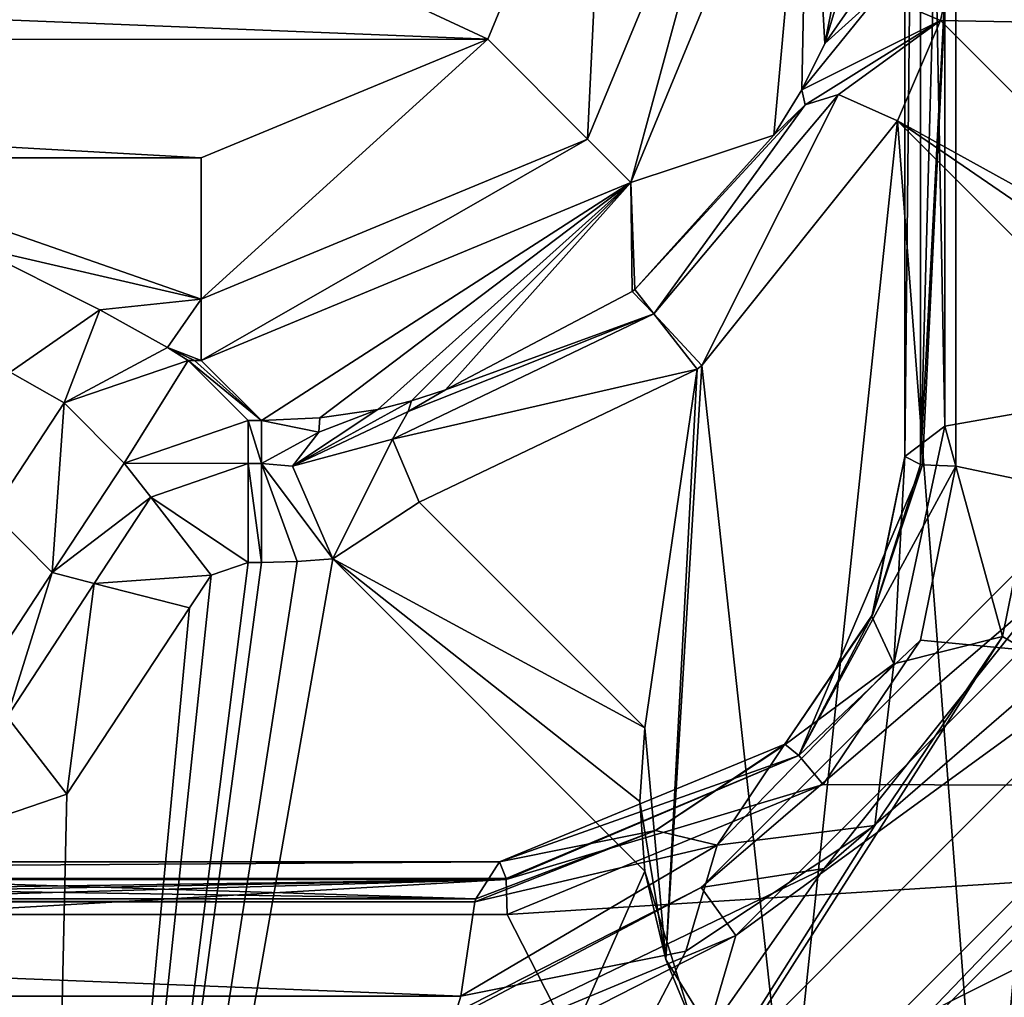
# Model space of a CAD drawing. Header units: millimetres. Extents: x -108 to 108, y -64 to 45.
# Tile 379 of 422: x 63.63 to 68.49, y -10.17 to -5.34. Entities that reach past the tile are written whole.
import ezdxf

# ---------------------------------------------------------------- set-up
doc = ezdxf.new("R2010")
doc.units = ezdxf.units.MM
doc.header["$LTSCALE"] = 65.185185
for name, color, linetype in [('1', 7, 'CONTINUOUS'), ('3241', 7, 'CONTINUOUS'), ('3248', 7, 'CONTINUOUS'), ('3251', 7, 'CONTINUOUS'), ('3258', 7, 'CONTINUOUS'), ('3259', 7, 'CONTINUOUS'), ('3261', 7, 'CONTINUOUS'), ('3264', 7, 'CONTINUOUS'), ('3269', 7, 'CONTINUOUS'), ('3541', 7, 'CONTINUOUS'), ('3548', 7, 'CONTINUOUS'), ('3549', 7, 'CONTINUOUS'), ('3561', 7, 'CONTINUOUS'), ('3562', 7, 'CONTINUOUS'), ('3582', 7, 'CONTINUOUS'), ('3583', 7, 'CONTINUOUS'), ('3584', 7, 'CONTINUOUS'), ('3610', 7, 'CONTINUOUS'), ('3622', 7, 'CONTINUOUS'), ('3623', 7, 'CONTINUOUS'), ('3624', 7, 'CONTINUOUS'), ('3632', 7, 'CONTINUOUS'), ('3644', 7, 'CONTINUOUS'), ('3650', 7, 'CONTINUOUS'), ('3685', 7, 'CONTINUOUS'), ('3693', 7, 'CONTINUOUS'), ('3694', 7, 'CONTINUOUS'), ('3827', 7, 'CONTINUOUS'), ('3834', 7, 'CONTINUOUS'), ('3917', 7, 'CONTINUOUS'), ('3920', 7, 'CONTINUOUS'), ('3921', 7, 'CONTINUOUS'), ('3929', 7, 'CONTINUOUS'), ('3930', 7, 'CONTINUOUS'), ('3937', 7, 'CONTINUOUS'), ('3940', 7, 'CONTINUOUS'), ('3953', 7, 'CONTINUOUS'), ('3954', 7, 'CONTINUOUS'), ('3955', 7, 'CONTINUOUS'), ('3956', 7, 'CONTINUOUS'), ('3964', 7, 'CONTINUOUS'), ('3981', 7, 'CONTINUOUS'), ('3998', 7, 'CONTINUOUS')]:
    doc.layers.add(name, color=color, linetype=linetype)

msp = doc.modelspace()

# ---------------------------------------------------------------- linework, layer by layer
at = {"layer": '1', "linetype": 'CONTINUOUS'}
for points in [[(86, -45, 2), (49.6249, -17.97, 2), (-39.55, 7.5, 2), (86, -45, 2)], [(-39.55, 3.7518, 2), (86, -45, 2), (-39.55, 7.5, 2), (-39.55, 3.7518, 2)], [(86, -45, 2), (-39.55, 3.7518, 2), (-39.5964, 3.3816, 2), (86, -45, 2)], [(-39.733, 3.0338, 2), (86, -45, 2), (-39.5964, 3.3816, 2), (-39.733, 3.0338, 2)], [(-43.3787, -1.9255, 2), (86, -45, 2), (-39.733, 3.0338, 2), (-43.3787, -1.9255, 2)], [(-48.2159, -5.7634, 2), (86, -45, 2), (-43.3787, -1.9255, 2), (-48.2159, -5.7634, 2)], [(-53.9012, -8.1734, 2), (86, -45, 2), (-48.2159, -5.7634, 2), (-53.9012, -8.1734, 2)], [(-86, -45, 2), (86, -45, 2), (-66.0989, -8.1733, 2), (-86, -45, 2)], [(-66.0989, -8.1733, 2), (86, -45, 2), (-60.0001, -9, 2), (-66.0989, -8.1733, 2)], [(-60.0001, -9, 2), (86, -45, 2), (-53.9012, -8.1734, 2), (-60.0001, -9, 2)]]:
    msp.add_3dface(points, dxfattribs=at)
at = {"layer": '3241', "color": 7, "linetype": 'CONTINUOUS', "true_color": 0x141a1c}
for points in [[(71.1733, -6.4473, 34), (75.2599, -8.8034, 34), (66.4515, -11.1708, 34), (71.1733, -6.4473, 34)], [(75.2599, -8.8034, 34), (68.8112, -15.2554, 34), (66.4515, -11.1708, 34), (75.2599, -8.8034, 34)]]:
    msp.add_3dface(points, dxfattribs=at)
at = {"layer": '3248', "color": 7, "linetype": 'CONTINUOUS', "true_color": 0x141a1c}
for points in [[(66.9946, -9.6273, 43.5858), (69.6273, -6.9946, 43.5858), (66.9946, -9.6273, 35), (66.9946, -9.6273, 43.5858)], [(66.9946, -9.6273, 35), (69.6273, -6.9946, 43.5858), (69.6273, -6.9947, 35), (66.9946, -9.6273, 35)], [(63.6773, -11.3176, 43.5858), (66.9946, -9.6273, 43.5858), (63.6773, -11.3176, 35), (63.6773, -11.3176, 43.5858)], [(63.6773, -11.3176, 35), (66.9946, -9.6273, 43.5858), (66.9946, -9.6273, 35), (63.6773, -11.3176, 35)]]:
    msp.add_3dface(points, dxfattribs=at)
at = {"layer": '3251', "color": 7, "linetype": 'CONTINUOUS', "true_color": 0x141a1c}
for points in [[(70.9854, -5.2903, 34.2929), (71.1733, -6.4473, 34), (67.6021, -9.5328, 34.2929), (70.9854, -5.2903, 34.2929)], [(69.6273, -6.9947, 35), (70.9854, -5.2903, 34.2929), (67.6021, -9.5328, 34.2929), (69.6273, -6.9947, 35)], [(71.1733, -6.4473, 34), (66.4515, -11.1708, 34), (67.6021, -9.5328, 34.2929), (71.1733, -6.4473, 34)], [(66.9946, -9.6273, 35), (69.6273, -6.9947, 35), (67.6021, -9.5328, 34.2929), (66.9946, -9.6273, 35)], [(67.6021, -9.5328, 34.2929), (66.4515, -11.1708, 34), (62.7132, -11.8872, 34.2929), (67.6021, -9.5328, 34.2929)], [(66.9946, -9.6273, 35), (67.6021, -9.5328, 34.2929), (62.7132, -11.8872, 34.2929), (66.9946, -9.6273, 35)], [(63.6773, -11.3176, 35), (66.9946, -9.6273, 35), (62.7132, -11.8872, 34.2929), (63.6773, -11.3176, 35)]]:
    msp.add_3dface(points, dxfattribs=at)
at = {"layer": '3258', "color": 7, "linetype": 'CONTINUOUS', "true_color": 0x141a1c}
for points in [[(66.7438, -11.6751, 45.5), (72.4707, -7.2001, 45.5), (71.6794, -6.7364, 45.5), (66.7438, -11.6751, 45.5)], [(67.1999, -12.4708, 45.5), (72.4707, -7.2001, 45.5), (66.7438, -11.6751, 45.5), (67.1999, -12.4708, 45.5)]]:
    msp.add_3dface(points, dxfattribs=at)
at = {"layer": '3259', "color": 7, "linetype": 'CONTINUOUS', "true_color": 0x141a1c}
for points in [[(72.5574, -7.25, 45.4423), (72.4707, -7.2001, 45.5), (67.1999, -12.4708, 45.5), (72.5574, -7.25, 45.4423)], [(69.6132, -12.3494, 44.7783), (72.5574, -7.25, 45.4423), (67.1999, -12.4708, 45.5), (69.6132, -12.3494, 44.7783)]]:
    msp.add_3dface(points, dxfattribs=at)
at = {"layer": '3261', "color": 7, "linetype": 'CONTINUOUS', "true_color": 0x141a1c}
for points in [[(71.554, -6.6707, 45.4414), (67.1668, -9.8643, 44.2929), (66.6707, -11.554, 45.4414), (71.554, -6.6707, 45.4414)], [(69.8643, -7.1668, 44.2929), (67.1668, -9.8643, 44.2929), (71.554, -6.6707, 45.4414), (69.8643, -7.1668, 44.2929)], [(67.1668, -9.8643, 44.2929), (63.7678, -11.5961, 44.2929), (66.6707, -11.554, 45.4414), (67.1668, -9.8643, 44.2929)]]:
    msp.add_3dface(points, dxfattribs=at)
at = {"layer": '3264', "color": 7, "linetype": 'CONTINUOUS', "true_color": 0x141a1c}
for points in [[(69.6273, -6.9946, 43.5858), (66.9946, -9.6273, 43.5858), (69.8643, -7.1668, 44.2929), (69.6273, -6.9946, 43.5858)], [(66.9946, -9.6273, 43.5858), (67.1668, -9.8643, 44.2929), (69.8643, -7.1668, 44.2929), (66.9946, -9.6273, 43.5858)], [(66.9946, -9.6273, 43.5858), (63.6773, -11.3176, 43.5858), (67.1668, -9.8643, 44.2929), (66.9946, -9.6273, 43.5858)], [(63.6773, -11.3176, 43.5858), (63.7678, -11.5961, 44.2929), (67.1668, -9.8643, 44.2929), (63.6773, -11.3176, 43.5858)]]:
    msp.add_3dface(points, dxfattribs=at)
at = {"layer": '3269', "color": 7, "linetype": 'CONTINUOUS', "true_color": 0x141a1c}
for points in [[(66.7438, -11.6751, 45.5), (71.554, -6.6707, 45.4414), (66.6707, -11.554, 45.4414), (66.7438, -11.6751, 45.5)], [(66.7438, -11.6751, 45.5), (71.6794, -6.7364, 45.5), (71.554, -6.6707, 45.4414), (66.7438, -11.6751, 45.5)]]:
    msp.add_3dface(points, dxfattribs=at)
at = {"layer": '3541', "color": 7, "linetype": 'CONTINUOUS', "true_color": 0xe6e6e6}
for points in [[(78.2857, 0, 55.1505), (68.2516, -4.1633, 59.5259), (75.8359, -9.1429, 55.1505), (78.2857, 0, 55.1505)], [(68.2516, -4.1633, 59.5259), (68.2516, -7.5472, 58.8722), (75.8359, -9.1429, 55.1505), (68.2516, -4.1633, 59.5259)], [(68.2516, -7.5472, 58.8722), (68.0781, -8.4062, 58.6903), (75.8359, -9.1429, 55.1505), (68.2516, -7.5472, 58.8722)], [(68.0781, -8.4062, 58.6903), (67.5971, -9.1186, 58.6072), (75.8359, -9.1429, 55.1505), (68.0781, -8.4062, 58.6903)], [(67.5971, -9.1186, 58.6072), (66.0377, -9.761, 58.7605), (75.8359, -9.1429, 55.1505), (67.5971, -9.1186, 58.6072)], [(75.8359, -9.1429, 55.1505), (66.0377, -9.761, 58.7605), (69.1429, -15.8359, 55.1505), (75.8359, -9.1429, 55.1505)], [(63.0239, -9.761, 59.2142), (60, -9.761, 59.3646), (69.1429, -15.8359, 55.1505), (63.0239, -9.761, 59.2142)], [(69.1429, -15.8359, 55.1505), (60, -9.761, 59.3646), (60, -14.1808, 57.576), (69.1429, -15.8359, 55.1505)], [(66.0377, -9.761, 58.7605), (63.0239, -9.761, 59.2142), (69.1429, -15.8359, 55.1505), (66.0377, -9.761, 58.7605)]]:
    msp.add_3dface(points, dxfattribs=at)
at = {"layer": '3548', "color": 7, "linetype": 'CONTINUOUS', "true_color": 0xe6e6e6}
for points in [[(66, -9.5, 57.6479), (60, -9.5, 58.2671), (66, -9.5, 58.1108), (66, -9.5, 57.6479)], [(66, -9.5, 58.1108), (60, -9.5, 58.2671), (66, -9.5, 58.5738), (66, -9.5, 58.1108)], [(66, -9.5, 58.5738), (60, -9.5, 58.2671), (60, -9.5, 59.1741), (66, -9.5, 58.5738)]]:
    msp.add_3dface(points, dxfattribs=at)
at = {"layer": '3549', "color": 7, "linetype": 'CONTINUOUS', "true_color": 0xe6e6e6}
for points in [[(68, -7.5, 58.2444), (68, -7.5, 58.6848), (68, 3.6229, 59.3999), (68, -7.5, 58.2444)], [(68, -7.5, 57.8039), (68, -7.5, 58.2444), (68, 3.6229, 59.3999), (68, -7.5, 57.8039)], [(68, 3.0748, 58.6021), (68, -7.5, 57.8039), (68, 3.6229, 59.3999), (68, 3.0748, 58.6021)]]:
    msp.add_3dface(points, dxfattribs=at)
at = {"layer": '3561', "color": 7, "linetype": 'CONTINUOUS', "true_color": 0xe6e6e6}
for points in [[(68, -7.5, 58.6848), (68, -7.5, 58.2444), (67.8374, -8.29, 57.546), (68, -7.5, 58.6848)], [(68, -7.5, 58.6848), (67.8374, -8.29, 57.546), (67.8424, -8.2781, 58.5037), (68, -7.5, 58.6848)], [(68, -7.5, 58.2444), (68, -7.5, 57.8039), (67.8374, -8.29, 57.546), (68, -7.5, 58.2444)], [(67.8374, -8.29, 57.546), (67.4027, -8.9256, 57.4328), (67.4082, -8.9202, 58.4215), (67.8374, -8.29, 57.546)], [(67.8424, -8.2781, 58.5037), (67.8374, -8.29, 57.546), (67.4082, -8.9202, 58.4215), (67.8424, -8.2781, 58.5037)], [(66, -9.5, 57.6479), (66, -9.5, 58.1108), (67.4082, -8.9202, 58.4215), (66, -9.5, 57.6479)], [(66.7689, -9.3463, 57.4668), (66, -9.5, 57.6479), (67.4082, -8.9202, 58.4215), (66.7689, -9.3463, 57.4668)], [(66, -9.5, 58.1108), (66, -9.5, 58.5738), (67.4082, -8.9202, 58.4215), (66, -9.5, 58.1108)], [(67.4027, -8.9256, 57.4328), (66.7689, -9.3463, 57.4668), (67.4082, -8.9202, 58.4215), (67.4027, -8.9256, 57.4328)]]:
    msp.add_3dface(points, dxfattribs=at)
at = {"layer": '3562', "color": 7, "linetype": 'CONTINUOUS', "true_color": 0xe6e6e6}
for points in [[(68.7115, -7.2596, 56.8771), (71.6393, -10.2568, 54.7974), (68.4833, -8.3881, 56.6307), (68.7115, -7.2596, 56.8771)], [(71.6393, -10.2568, 54.7974), (64.3293, -14.8974, 54.7974), (68.4833, -8.3881, 56.6307), (71.6393, -10.2568, 54.7974)], [(68.4833, -8.3881, 56.6307), (64.3293, -14.8974, 54.7974), (67.8522, -9.3217, 56.5183), (68.4833, -8.3881, 56.6307)], [(67.8522, -9.3217, 56.5183), (64.3293, -14.8974, 54.7974), (66.9195, -9.9422, 56.5513), (67.8522, -9.3217, 56.5183)], [(66.9195, -9.9422, 56.5513), (64.3293, -14.8974, 54.7974), (65.8077, -10.1634, 56.7261), (66.9195, -9.9422, 56.5513)], [(64.3293, -14.8974, 54.7974), (55.6707, -14.8974, 54.7974), (60, -10.1635, 57.3254), (64.3293, -14.8974, 54.7974)], [(65.8077, -10.1634, 56.7261), (64.3293, -14.8974, 54.7974), (60, -10.1635, 57.3254), (65.8077, -10.1634, 56.7261)]]:
    msp.add_3dface(points, dxfattribs=at)
at = {"layer": '3582', "color": 7, "linetype": 'CONTINUOUS', "true_color": 0xe6e6e6}
for points in [[(68, -7.5, 57.8039), (68, 3.0748, 58.6021), (68.1974, -7.3502, 57.2266), (68, -7.5, 57.8039)], [(68.1974, -7.3502, 57.2266), (68, 3.0748, 58.6021), (68.1974, -0.4641, 58.1607), (68.1974, -7.3502, 57.2266)], [(68.7115, -4.09, 57.5126), (68.7115, -7.2596, 56.8771), (68.1974, -0.4641, 58.1607), (68.7115, -4.09, 57.5126)], [(68.7115, -7.2596, 56.8771), (68.1974, -7.3502, 57.2266), (68.1974, -0.4641, 58.1607), (68.7115, -7.2596, 56.8771)]]:
    msp.add_3dface(points, dxfattribs=at)
at = {"layer": '3583', "color": 7, "linetype": 'CONTINUOUS', "true_color": 0xe6e6e6}
for points in [[(68.7115, -7.2596, 56.8771), (68.4833, -8.3881, 56.6307), (68.1974, -7.3502, 57.2266), (68.7115, -7.2596, 56.8771)], [(68, -7.5, 57.8039), (68.1974, -7.3502, 57.2266), (67.9458, -8.5236, 56.9069), (68, -7.5, 57.8039)], [(68.1974, -7.3502, 57.2266), (68.4833, -8.3881, 56.6307), (67.9458, -8.5236, 56.9069), (68.1974, -7.3502, 57.2266)], [(67.8374, -8.29, 57.546), (68, -7.5, 57.8039), (67.9458, -8.5236, 56.9069), (67.8374, -8.29, 57.546)], [(67.4027, -8.9256, 57.4328), (67.8374, -8.29, 57.546), (67.9458, -8.5236, 56.9069), (67.4027, -8.9256, 57.4328)], [(68.4833, -8.3881, 56.6307), (67.8522, -9.3217, 56.5183), (67.9458, -8.5236, 56.9069), (68.4833, -8.3881, 56.6307)], [(67.0735, -9.4175, 56.8432), (67.4027, -8.9256, 57.4328), (67.9458, -8.5236, 56.9069), (67.0735, -9.4175, 56.8432)], [(67.8522, -9.3217, 56.5183), (67.0735, -9.4175, 56.8432), (67.9458, -8.5236, 56.9069), (67.8522, -9.3217, 56.5183)], [(66.7689, -9.3463, 57.4668), (67.4027, -8.9256, 57.4328), (67.0735, -9.4175, 56.8432), (66.7689, -9.3463, 57.4668)], [(67.8522, -9.3217, 56.5183), (66.9195, -9.9422, 56.5513), (67.0735, -9.4175, 56.8432), (67.8522, -9.3217, 56.5183)], [(65.8824, -9.6825, 57.0841), (66.7689, -9.3463, 57.4668), (65.8782, -9.6974, 57.064), (65.8824, -9.6825, 57.0841)], [(65.8782, -9.6974, 57.064), (66.7689, -9.3463, 57.4668), (67.0735, -9.4175, 56.8432), (65.8782, -9.6974, 57.064)], [(66, -9.5, 57.6479), (66.7689, -9.3463, 57.4668), (65.8824, -9.6825, 57.0841), (66, -9.5, 57.6479)], [(66.9195, -9.9422, 56.5513), (65.8077, -10.1634, 56.7261), (67.0735, -9.4175, 56.8432), (66.9195, -9.9422, 56.5513)], [(65.8077, -10.1634, 56.7261), (65.8782, -9.6974, 57.064), (67.0735, -9.4175, 56.8432), (65.8077, -10.1634, 56.7261)]]:
    msp.add_3dface(points, dxfattribs=at)
at = {"layer": '3584', "color": 7, "linetype": 'CONTINUOUS', "true_color": 0xe6e6e6}
for points in [[(54, -9.5, 57.6479), (60, -9.5, 58.2671), (65.8824, -9.6825, 57.0841), (54, -9.5, 57.6479)], [(54, -9.5, 57.6479), (65.8824, -9.6825, 57.0841), (54.1176, -9.6825, 57.0841), (54, -9.5, 57.6479)], [(60, -9.5, 58.2671), (66, -9.5, 57.6479), (65.8824, -9.6825, 57.0841), (60, -9.5, 58.2671)], [(65.8824, -9.6825, 57.0841), (65.8782, -9.6974, 57.064), (54.1176, -9.6825, 57.0841), (65.8824, -9.6825, 57.0841)], [(54.1176, -9.6825, 57.0841), (65.8782, -9.6974, 57.064), (54.1218, -9.6974, 57.064), (54.1176, -9.6825, 57.0841)], [(65.8077, -10.1634, 56.7261), (60, -10.1635, 57.3254), (54.1218, -9.6974, 57.064), (65.8077, -10.1634, 56.7261)], [(65.8782, -9.6974, 57.064), (65.8077, -10.1634, 56.7261), (54.1218, -9.6974, 57.064), (65.8782, -9.6974, 57.064)]]:
    msp.add_3dface(points, dxfattribs=at)
at = {"layer": '3610', "color": 7, "linetype": 'CONTINUOUS', "true_color": 0xe6e6e6}
for points in [[(72.1383, -10.4241, 41.5), (73.9969, -8.3393, 40.7929), (68.0494, -14.1656, 40.7929), (72.1383, -10.4241, 41.5)], [(73.9969, -8.3393, 40.7929), (69.2349, -14.2729, 40.5), (68.0494, -14.1656, 40.7929), (73.9969, -8.3393, 40.7929)]]:
    msp.add_3dface(points, dxfattribs=at)
at = {"layer": '3622', "color": 7, "linetype": 'CONTINUOUS', "true_color": 0xe6e6e6}
for points in [[(68, 3.6229, 59.3999), (68, -7.5, 58.6848), (68.0782, -0.1052, 59.7727), (68, 3.6229, 59.3999)], [(68.0782, -0.1052, 59.7727), (68, -7.5, 58.6848), (68.0782, -7.5387, 58.8386), (68.0782, -0.1052, 59.7727)], [(68.2516, -1.0548, 59.7895), (68.0782, -0.1052, 59.7727), (68.0782, -7.5387, 58.8386), (68.2516, -1.0548, 59.7895)], [(68.2516, -4.1633, 59.5259), (68.2516, -1.0548, 59.7895), (68.0782, -7.5387, 58.8386), (68.2516, -4.1633, 59.5259)], [(68.2516, -4.1633, 59.5259), (68.0782, -7.5387, 58.8386), (68.0879, -7.5404, 58.8454), (68.2516, -4.1633, 59.5259)], [(68.2516, -7.5472, 58.8722), (68.2516, -4.1633, 59.5259), (68.0879, -7.5404, 58.8454), (68.2516, -7.5472, 58.8722)]]:
    msp.add_3dface(points, dxfattribs=at)
at = {"layer": '3623', "color": 7, "linetype": 'CONTINUOUS', "true_color": 0xe6e6e6}
for points in [[(68, -7.5, 58.6848), (67.8424, -8.2781, 58.5037), (68.0782, -7.5387, 58.8386), (68, -7.5, 58.6848)], [(68.2516, -7.5472, 58.8722), (68.0879, -7.5404, 58.8454), (67.4765, -8.9762, 58.5875), (68.2516, -7.5472, 58.8722)], [(68.0879, -7.5404, 58.8454), (67.8424, -8.2781, 58.5037), (67.4765, -8.9762, 58.5875), (68.0879, -7.5404, 58.8454)], [(68.0781, -8.4062, 58.6903), (68.2516, -7.5472, 58.8722), (67.4765, -8.9762, 58.5875), (68.0781, -8.4062, 58.6903)], [(68.0782, -7.5387, 58.8386), (67.8424, -8.2781, 58.5037), (68.0879, -7.5404, 58.8454), (68.0782, -7.5387, 58.8386)], [(67.8424, -8.2781, 58.5037), (67.4082, -8.9202, 58.4215), (67.4765, -8.9762, 58.5875), (67.8424, -8.2781, 58.5037)], [(67.5971, -9.1186, 58.6072), (68.0781, -8.4062, 58.6903), (67.4765, -8.9762, 58.5875), (67.5971, -9.1186, 58.6072)], [(67.4082, -8.9202, 58.4215), (66, -9.5, 58.5738), (67.4765, -8.9762, 58.5875), (67.4082, -8.9202, 58.4215)], [(67.4765, -8.9762, 58.5875), (66, -9.5, 58.5738), (66.032, -9.5821, 58.7322), (67.4765, -8.9762, 58.5875)], [(66.0328, -9.5879, 58.7361), (67.4765, -8.9762, 58.5875), (66.032, -9.5821, 58.7322), (66.0328, -9.5879, 58.7361)], [(67.5971, -9.1186, 58.6072), (67.4765, -8.9762, 58.5875), (66.0328, -9.5879, 58.7361), (67.5971, -9.1186, 58.6072)], [(66.0377, -9.761, 58.7605), (67.5971, -9.1186, 58.6072), (66.0328, -9.5879, 58.7361), (66.0377, -9.761, 58.7605)]]:
    msp.add_3dface(points, dxfattribs=at)
at = {"layer": '3624', "color": 7, "linetype": 'CONTINUOUS', "true_color": 0xe6e6e6}
for points in [[(66, -9.5, 58.5738), (60, -9.5, 59.1741), (53.968, -9.5821, 58.7322), (66, -9.5, 58.5738)], [(66.032, -9.5821, 58.7322), (66, -9.5, 58.5738), (53.968, -9.5821, 58.7322), (66.032, -9.5821, 58.7322)], [(53.9623, -9.761, 58.7605), (56.976, -9.761, 59.2142), (66.0328, -9.5879, 58.7361), (53.9623, -9.761, 58.7605)], [(53.9623, -9.761, 58.7605), (66.0328, -9.5879, 58.7361), (53.9672, -9.5879, 58.7361), (53.9623, -9.761, 58.7605)], [(66.0328, -9.5879, 58.7361), (66.032, -9.5821, 58.7322), (53.9672, -9.5879, 58.7361), (66.0328, -9.5879, 58.7361)], [(53.9672, -9.5879, 58.7361), (66.032, -9.5821, 58.7322), (53.968, -9.5821, 58.7322), (53.9672, -9.5879, 58.7361)], [(56.976, -9.761, 59.2142), (60, -9.761, 59.3646), (66.0328, -9.5879, 58.7361), (56.976, -9.761, 59.2142)], [(60, -9.761, 59.3646), (63.0239, -9.761, 59.2142), (66.0328, -9.5879, 58.7361), (60, -9.761, 59.3646)], [(63.0239, -9.761, 59.2142), (66.0377, -9.761, 58.7605), (66.0328, -9.5879, 58.7361), (63.0239, -9.761, 59.2142)]]:
    msp.add_3dface(points, dxfattribs=at)
at = {"layer": '3632', "color": 7, "linetype": 'CONTINUOUS'}
for points in [[(66.5258, -4.0265, 50.5), (65.9409, -5.4398, 50.5), (65, -5, 50.5), (66.5258, -4.0265, 50.5)], [(65.9409, -5.4398, 50.5), (54.0602, -5.4409, 50.5), (55, -5, 50.5), (65.9409, -5.4398, 50.5)], [(65.9409, -5.4398, 50.5), (55, -5, 50.5), (65, -5, 50.5), (65.9409, -5.4398, 50.5)], [(65.9409, -5.4398, 50.5), (64.5265, -6.0258, 50.5), (54.0602, -5.4409, 50.5), (65.9409, -5.4398, 50.5)], [(64.5265, -6.0258, 50.5), (62.5258, -6.0258, 50.5), (54.0602, -5.4409, 50.5), (64.5265, -6.0258, 50.5)]]:
    msp.add_3dface(points, dxfattribs=at)
at = {"layer": '3644', "color": 7, "linetype": 'CONTINUOUS'}
for points in [[(76.7998, 0, 63.5), (75.8767, -5.492, 63.5), (68.3275, -4.3287, 63.5), (76.7998, 0, 63.5)], [(68.3275, -4.3287, 63.5), (75.8767, -5.492, 63.5), (68.2893, -4.844, 63.5), (68.3275, -4.3287, 63.5)], [(68.2893, -4.844, 63.5), (75.8767, -5.492, 63.5), (68.1759, -5.3475, 63.5), (68.2893, -4.844, 63.5)], [(75.8767, -5.492, 63.5), (69.5459, -6.7175, 63.5), (68.1759, -5.3475, 63.5), (75.8767, -5.492, 63.5)]]:
    msp.add_3dface(points, dxfattribs=at)
at = {"layer": '3650', "color": 7, "linetype": 'CONTINUOUS'}
for points in [[(79.5, -4.528, 65.5), (40.5, -4.528, 65.5), (40.5, -24.107, 66.7833), (79.5, -4.528, 65.5)], [(79.5, -4.528, 65.5), (40.5, -24.107, 66.7833), (79.5, -24.107, 66.7833), (79.5, -4.528, 65.5)]]:
    msp.add_3dface(points, dxfattribs=at)
at = {"layer": '3685', "color": 7, "linetype": 'CONTINUOUS'}
for points in [[(67.5255, -4.0265, 51.4738), (67.3536, -5.9139, 62.518), (66.6472, -6.1467, 51.463), (67.5255, -4.0265, 51.4738)], [(67.3536, -5.9139, 62.518), (67.5255, -4.0265, 51.4738), (67.4913, -5.6905, 62.7734), (67.3536, -5.9139, 62.518)], [(67.4913, -5.6905, 62.7734), (67.5255, -4.0265, 51.4738), (67.6061, -5.4606, 63.0171), (67.4913, -5.6905, 62.7734)], [(67.6061, -5.4606, 63.0171), (67.5255, -4.0265, 51.4738), (67.7718, -4.9056, 63.0154), (67.6061, -5.4606, 63.0171)], [(67.3536, -5.9139, 62.518), (66.6669, -6.6754, 62.5184), (66.6472, -6.1467, 51.463), (67.3536, -5.9139, 62.518)], [(64.5265, -7.0255, 51.4738), (66.6472, -6.1467, 51.463), (64.8236, -7.3226, 62.8183), (64.5265, -7.0255, 51.4738)], [(64.8236, -7.3226, 62.8183), (66.6472, -6.1467, 51.463), (65.1124, -7.3087, 62.82), (64.8236, -7.3226, 62.8183)], [(66.6472, -6.1467, 51.463), (65.3983, -7.2671, 62.8215), (65.1124, -7.3087, 62.82), (66.6472, -6.1467, 51.463)], [(65.5655, -7.2246, 62.6731), (65.3983, -7.2671, 62.8215), (66.6472, -6.1467, 51.463), (65.5655, -7.2246, 62.6731)], [(65.7334, -7.1709, 62.5165), (65.5655, -7.2246, 62.6731), (66.6472, -6.1467, 51.463), (65.7334, -7.1709, 62.5165)], [(66.6544, -6.6852, 62.5184), (65.7334, -7.1709, 62.5165), (66.6472, -6.1467, 51.463), (66.6544, -6.6852, 62.5184)], [(66.6669, -6.6754, 62.5184), (66.6544, -6.6852, 62.5184), (66.6472, -6.1467, 51.463), (66.6669, -6.6754, 62.5184)]]:
    msp.add_3dface(points, dxfattribs=at)
at = {"layer": '3693', "color": 7, "linetype": 'CONTINUOUS'}
for points in [[(62.5258, -6.0258, 50.5), (64.5265, -6.0258, 50.5), (64.5265, -6.7236, 50.7837), (62.5258, -6.0258, 50.5)], [(62.5258, -6.0258, 50.5), (64.5265, -6.7236, 50.7837), (63.3999, -6.4629, 50.6006), (62.5258, -6.0258, 50.5)], [(64.5265, -6.7236, 50.7837), (64.0258, -6.7758, 50.8386), (63.3999, -6.4629, 50.6006), (64.5265, -6.7236, 50.7837)], [(64.3609, -6.9621, 51.1486), (64.0258, -6.7758, 50.8386), (64.5265, -6.7236, 50.7837), (64.3609, -6.9621, 51.1486)], [(64.5265, -7.0255, 51.4738), (64.3609, -6.9621, 51.1486), (64.5265, -6.7236, 50.7837), (64.5265, -7.0255, 51.4738)], [(64.3609, -6.9621, 51.1486), (64.5265, -7.0255, 51.4738), (64.4942, -7.0255, 51.4738), (64.3609, -6.9621, 51.1486)], [(64.4618, -7.0255, 51.4738), (64.3609, -6.9621, 51.1486), (64.4942, -7.0255, 51.4738), (64.4618, -7.0255, 51.4738)]]:
    msp.add_3dface(points, dxfattribs=at)
at = {"layer": '3694', "color": 7, "linetype": 'CONTINUOUS'}
for points in [[(65.9409, -5.4398, 50.5), (66.5258, -4.0265, 50.5), (66.4336, -5.9339, 50.7837), (65.9409, -5.4398, 50.5)], [(66.5258, -4.0265, 50.5), (67.2236, -4.0265, 50.7837), (66.4336, -5.9339, 50.7837), (66.5258, -4.0265, 50.5)], [(67.2236, -4.0265, 50.7837), (66.6472, -6.1467, 51.463), (66.4336, -5.9339, 50.7837), (67.2236, -4.0265, 50.7837)], [(67.5255, -4.0265, 51.4738), (66.6472, -6.1467, 51.463), (67.2236, -4.0265, 50.7837), (67.5255, -4.0265, 51.4738)], [(64.5265, -6.0258, 50.5), (65.9409, -5.4398, 50.5), (64.5265, -6.7236, 50.7837), (64.5265, -6.0258, 50.5)], [(64.5265, -6.7236, 50.7837), (65.9409, -5.4398, 50.5), (66.4336, -5.9339, 50.7837), (64.5265, -6.7236, 50.7837)], [(66.6472, -6.1467, 51.463), (64.5265, -7.0255, 51.4738), (66.4336, -5.9339, 50.7837), (66.6472, -6.1467, 51.463)], [(64.5265, -7.0255, 51.4738), (64.5265, -6.7236, 50.7837), (66.4336, -5.9339, 50.7837), (64.5265, -7.0255, 51.4738)]]:
    msp.add_3dface(points, dxfattribs=at)
at = {"layer": '3827', "color": 7, "linetype": 'CONTINUOUS'}
msp.add_3dface([(63.4937, -7.7754, 51.4681), (63.791, -8.0727, 62.8223), (63.4355, -8.6133, 62.8257), (63.4937, -7.7754, 51.4681)], dxfattribs=at)
at = {"layer": '3834', "color": 7, "linetype": 'CONTINUOUS'}
msp.add_3dface([(63.3999, -6.4629, 50.6006), (64.0258, -6.7758, 50.8386), (63.5835, -7.0835, 50.9573), (63.3999, -6.4629, 50.6006)], dxfattribs=at)
at = {"layer": '3917', "color": 7, "linetype": 'CONTINUOUS'}
for points in [[(64.8236, -7.3226, 62.8183), (64.4618, -7.0255, 51.4738), (64.4942, -7.0255, 51.4738), (64.8236, -7.3226, 62.8183)], [(64.4618, -7.0255, 51.4738), (64.8236, -7.3226, 62.8183), (64.7589, -7.3226, 62.8183), (64.4618, -7.0255, 51.4738)], [(64.5265, -7.0255, 51.4738), (64.8236, -7.3226, 62.8183), (64.4942, -7.0255, 51.4738), (64.5265, -7.0255, 51.4738)]]:
    msp.add_3dface(points, dxfattribs=at)
at = {"layer": '3920', "color": 7, "linetype": 'CONTINUOUS'}
for points in [[(63.8496, -7.2351, 51.4787), (64.4618, -7.0255, 51.4738), (64.1466, -7.5323, 62.8257), (63.8496, -7.2351, 51.4787)], [(64.4618, -7.0255, 51.4738), (64.7589, -7.3226, 62.8183), (64.1466, -7.5323, 62.8257), (64.4618, -7.0255, 51.4738)], [(63.791, -8.0727, 62.8223), (63.4937, -7.7754, 51.4681), (63.8496, -7.2351, 51.4787), (63.791, -8.0727, 62.8223)], [(63.791, -8.0727, 62.8223), (63.8496, -7.2351, 51.4787), (64.1466, -7.5323, 62.8257), (63.791, -8.0727, 62.8223)]]:
    msp.add_3dface(points, dxfattribs=at)
at = {"layer": '3921', "color": 7, "linetype": 'CONTINUOUS'}
for points in [[(63.5835, -7.0835, 50.9573), (64.0258, -6.7758, 50.8386), (63.8496, -7.2351, 51.4787), (63.5835, -7.0835, 50.9573)], [(64.0258, -6.7758, 50.8386), (64.3609, -6.9621, 51.1486), (63.8496, -7.2351, 51.4787), (64.0258, -6.7758, 50.8386)], [(64.3609, -6.9621, 51.1486), (64.4618, -7.0255, 51.4738), (63.8496, -7.2351, 51.4787), (64.3609, -6.9621, 51.1486)], [(63.4937, -7.7754, 51.4681), (63.5835, -7.0835, 50.9573), (63.8496, -7.2351, 51.4787), (63.4937, -7.7754, 51.4681)]]:
    msp.add_3dface(points, dxfattribs=at)
at = {"layer": '3929', "color": 7, "linetype": 'CONTINUOUS'}
for points in [[(65.5655, -7.2246, 62.6731), (65.7334, -7.1709, 62.5165), (65.5486, -7.2773, 62.7224), (65.5655, -7.2246, 62.6731)], [(65.3983, -7.2671, 62.8215), (65.5655, -7.2246, 62.6731), (64.9767, -7.5482, 63.3183), (65.3983, -7.2671, 62.8215)], [(65.5655, -7.2246, 62.6731), (65.5486, -7.2773, 62.7224), (64.9767, -7.5482, 63.3183), (65.5655, -7.2246, 62.6731)], [(65.1069, -7.3804, 63.1076), (65.3983, -7.2671, 62.8215), (64.9767, -7.5482, 63.3183), (65.1069, -7.3804, 63.1076)], [(65.5486, -7.2773, 62.7224), (65.4708, -7.4149, 62.8747), (64.9767, -7.5482, 63.3183), (65.5486, -7.2773, 62.7224)], [(64.9767, -7.5482, 63.3183), (65.4708, -7.4149, 62.8747), (65.1769, -8.0053, 63.5), (64.9767, -7.5482, 63.3183)], [(65.4708, -7.4149, 62.8747), (65.6033, -7.7246, 63), (65.1769, -8.0053, 63.5), (65.4708, -7.4149, 62.8747)], [(65.6033, -7.7246, 63), (66.7175, -8.8388, 63), (65.1769, -8.0053, 63.5), (65.6033, -7.7246, 63)], [(65.1769, -8.0053, 63.5), (66.7175, -8.8388, 63), (66.6924, -9.2028, 63.2751), (65.1769, -8.0053, 63.5)], [(66.7175, -9.5459, 63.5), (65.1769, -8.0053, 63.5), (66.6924, -9.2028, 63.2751), (66.7175, -9.5459, 63.5)]]:
    msp.add_3dface(points, dxfattribs=at)
at = {"layer": '3930', "color": 7, "linetype": 'CONTINUOUS'}
for points in [[(68.1759, -5.3475, 63.5), (67.4913, -5.6905, 62.7734), (67.8731, -5.2174, 63.3779), (68.1759, -5.3475, 63.5)], [(67.4913, -5.6905, 62.7734), (67.6061, -5.4606, 63.0171), (67.8731, -5.2174, 63.3779), (67.4913, -5.6905, 62.7734)], [(67.8731, -5.2174, 63.3779), (67.6061, -5.4606, 63.0171), (67.7272, -5.2867, 63.2257), (67.8731, -5.2174, 63.3779)], [(67.4913, -5.6905, 62.7734), (68.1759, -5.3475, 63.5), (67.5077, -5.7634, 62.7334), (67.4913, -5.6905, 62.7734)], [(67.5077, -5.7634, 62.7334), (68.1759, -5.3475, 63.5), (67.6728, -5.7132, 62.8857), (67.5077, -5.7634, 62.7334)], [(67.6728, -5.7132, 62.8857), (68.1759, -5.3475, 63.5), (67.9638, -5.8425, 63), (67.6728, -5.7132, 62.8857)], [(68.1759, -5.3475, 63.5), (69.5459, -6.7175, 63.5), (67.9638, -5.8425, 63), (68.1759, -5.3475, 63.5)], [(67.3536, -5.9139, 62.518), (67.4913, -5.6905, 62.7734), (67.5077, -5.7634, 62.7334), (67.3536, -5.9139, 62.518)], [(67.9638, -5.8425, 63), (69.5459, -6.7175, 63.5), (69.2028, -6.6924, 63.2751), (67.9638, -5.8425, 63)], [(68.8388, -6.7175, 63), (67.9638, -5.8425, 63), (69.2028, -6.6924, 63.2751), (68.8388, -6.7175, 63)]]:
    msp.add_3dface(points, dxfattribs=at)
at = {"layer": '3937', "color": 7, "linetype": 'CONTINUOUS'}
for points in [[(67.8277, -4.3287, 63.0131), (67.6061, -5.4606, 63.0171), (67.7718, -4.9056, 63.0154), (67.8277, -4.3287, 63.0131)], [(67.6061, -5.4606, 63.0171), (67.8277, -4.3287, 63.0131), (67.7272, -5.2867, 63.2257), (67.6061, -5.4606, 63.0171)], [(68.2893, -4.844, 63.5), (68.1759, -5.3475, 63.5), (67.8731, -5.2174, 63.3779), (68.2893, -4.844, 63.5)]]:
    msp.add_3dface(points, dxfattribs=at)
at = {"layer": '3940', "color": 7, "linetype": 'CONTINUOUS'}
for points in [[(67.5077, -5.7634, 62.7334), (67.6728, -5.7132, 62.8857), (66.7612, -6.7955, 62.86), (67.5077, -5.7634, 62.7334)], [(66.7612, -6.7955, 62.86), (67.6728, -5.7132, 62.8857), (66.9977, -7.0508, 63), (66.7612, -6.7955, 62.86)], [(67.6728, -5.7132, 62.8857), (67.9638, -5.8425, 63), (66.9977, -7.0508, 63), (67.6728, -5.7132, 62.8857)], [(66.6669, -6.6754, 62.5184), (67.3536, -5.9139, 62.518), (67.5077, -5.7634, 62.7334), (66.6669, -6.6754, 62.5184)], [(66.6669, -6.6754, 62.5184), (67.5077, -5.7634, 62.7334), (66.7612, -6.7955, 62.86), (66.6669, -6.6754, 62.5184)], [(65.7334, -7.1709, 62.5165), (66.6544, -6.6852, 62.5184), (66.7612, -6.7955, 62.86), (65.7334, -7.1709, 62.5165)], [(66.6544, -6.6852, 62.5184), (66.6669, -6.6754, 62.5184), (66.7612, -6.7955, 62.86), (66.6544, -6.6852, 62.5184)], [(65.4708, -7.4149, 62.8747), (65.5486, -7.2773, 62.7224), (66.7612, -6.7955, 62.86), (65.4708, -7.4149, 62.8747)], [(66.9753, -7.0686, 63), (65.4708, -7.4149, 62.8747), (66.7612, -6.7955, 62.86), (66.9753, -7.0686, 63)], [(65.5486, -7.2773, 62.7224), (65.7334, -7.1709, 62.5165), (66.7612, -6.7955, 62.86), (65.5486, -7.2773, 62.7224)], [(66.9753, -7.0686, 63), (66.7612, -6.7955, 62.86), (66.9977, -7.0508, 63), (66.9753, -7.0686, 63)], [(65.6033, -7.7246, 63), (65.4708, -7.4149, 62.8747), (66.9753, -7.0686, 63), (65.6033, -7.7246, 63)]]:
    msp.add_3dface(points, dxfattribs=at)
at = {"layer": '3953', "color": 7, "linetype": 'CONTINUOUS'}
for points in [[(63.4355, -8.6133, 62.8257), (63.791, -8.0727, 62.8223), (63.5679, -8.7844, 63.3065), (63.4355, -8.6133, 62.8257)], [(63.791, -8.0727, 62.8223), (63.9983, -8.1261, 63.3042), (63.5679, -8.7844, 63.3065), (63.791, -8.0727, 62.8223)], [(63.5679, -8.7844, 63.3065), (63.9983, -8.1261, 63.3042), (63.8636, -9.1665, 63.5), (63.5679, -8.7844, 63.3065)], [(63.9983, -8.1261, 63.3042), (64.4685, -8.2473, 63.5), (63.8636, -9.1665, 63.5), (63.9983, -8.1261, 63.3042)], [(62.8229, -9.5223, 63.5), (63.5679, -8.7844, 63.3065), (63.8636, -9.1665, 63.5), (62.8229, -9.5223, 63.5)]]:
    msp.add_3dface(points, dxfattribs=at)
at = {"layer": '3954', "color": 7, "linetype": 'CONTINUOUS'}
for points in [[(64.1466, -7.5323, 62.8257), (64.7589, -7.3226, 62.8183), (64.7589, -7.5339, 63.3014), (64.1466, -7.5323, 62.8257)], [(63.791, -8.0727, 62.8223), (64.1466, -7.5323, 62.8257), (64.2775, -7.7012, 63.304), (63.791, -8.0727, 62.8223)], [(64.1466, -7.5323, 62.8257), (64.7589, -7.5339, 63.3014), (64.2775, -7.7012, 63.304), (64.1466, -7.5323, 62.8257)], [(64.7589, -7.5339, 63.3014), (64.7589, -8.0223, 63.5), (64.2775, -7.7012, 63.304), (64.7589, -7.5339, 63.3014)], [(63.9983, -8.1261, 63.3042), (63.791, -8.0727, 62.8223), (64.2775, -7.7012, 63.304), (63.9983, -8.1261, 63.3042)], [(63.9983, -8.1261, 63.3042), (64.2775, -7.7012, 63.304), (64.5752, -8.0852, 63.5), (63.9983, -8.1261, 63.3042)], [(64.2775, -7.7012, 63.304), (64.7589, -8.0223, 63.5), (64.5752, -8.0852, 63.5), (64.2775, -7.7012, 63.304)], [(64.4685, -8.2473, 63.5), (63.9983, -8.1261, 63.3042), (64.5752, -8.0852, 63.5), (64.4685, -8.2473, 63.5)]]:
    msp.add_3dface(points, dxfattribs=at)
at = {"layer": '3955', "color": 7, "linetype": 'CONTINUOUS'}
for points in [[(64.7589, -7.3226, 62.8183), (64.8236, -7.3226, 62.8183), (64.8236, -7.5339, 63.3014), (64.7589, -7.3226, 62.8183)], [(64.7589, -7.5339, 63.3014), (64.7589, -7.3226, 62.8183), (64.8236, -7.5339, 63.3014), (64.7589, -7.5339, 63.3014)], [(64.7589, -8.0223, 63.5), (64.7589, -7.5339, 63.3014), (64.8236, -8.0223, 63.5), (64.7589, -8.0223, 63.5)], [(64.8236, -8.0223, 63.5), (64.7589, -7.5339, 63.3014), (64.8236, -7.5339, 63.3014), (64.8236, -8.0223, 63.5)]]:
    msp.add_3dface(points, dxfattribs=at)
at = {"layer": '3956', "color": 7, "linetype": 'CONTINUOUS'}
for points in [[(65.1124, -7.3087, 62.82), (65.3983, -7.2671, 62.8215), (65.1069, -7.3804, 63.1076), (65.1124, -7.3087, 62.82)], [(64.8236, -7.3226, 62.8183), (65.1124, -7.3087, 62.82), (65.1069, -7.3804, 63.1076), (64.8236, -7.3226, 62.8183)], [(64.8236, -7.3226, 62.8183), (65.1069, -7.3804, 63.1076), (64.8236, -7.5339, 63.3014), (64.8236, -7.3226, 62.8183)], [(65.1069, -7.3804, 63.1076), (64.9767, -7.5482, 63.3183), (64.8236, -7.5339, 63.3014), (65.1069, -7.3804, 63.1076)], [(64.9767, -7.5482, 63.3183), (65.1769, -8.0053, 63.5), (64.8236, -7.5339, 63.3014), (64.9767, -7.5482, 63.3183)], [(64.8236, -7.5339, 63.3014), (65.1769, -8.0053, 63.5), (65.0005, -8.018, 63.5), (64.8236, -7.5339, 63.3014)], [(64.8236, -8.0223, 63.5), (64.8236, -7.5339, 63.3014), (65.0005, -8.018, 63.5), (64.8236, -8.0223, 63.5)]]:
    msp.add_3dface(points, dxfattribs=at)
at = {"layer": '3964', "color": 7, "linetype": 'CONTINUOUS'}
for points in [[(63.7021, -16.3868, 63.5), (65.1769, -8.0053, 63.5), (66.7175, -9.5459, 63.5), (63.7021, -16.3868, 63.5)], [(65.1769, -8.0053, 63.5), (63.7021, -16.3868, 63.5), (65.0005, -8.018, 63.5), (65.1769, -8.0053, 63.5)], [(63.7021, -16.3868, 63.5), (64.8236, -8.0223, 63.5), (65.0005, -8.018, 63.5), (63.7021, -16.3868, 63.5)], [(64.7589, -8.0223, 63.5), (63.7021, -16.3868, 63.5), (64.5752, -8.0852, 63.5), (64.7589, -8.0223, 63.5)], [(63.7021, -16.3868, 63.5), (64.7589, -8.0223, 63.5), (64.8236, -8.0223, 63.5), (63.7021, -16.3868, 63.5)], [(63.7021, -16.3868, 63.5), (64.4685, -8.2473, 63.5), (64.5752, -8.0852, 63.5), (63.7021, -16.3868, 63.5)], [(64.4685, -8.2473, 63.5), (63.7021, -16.3868, 63.5), (63.8636, -9.1665, 63.5), (64.4685, -8.2473, 63.5)], [(63.7021, -16.3868, 63.5), (62.8229, -9.5223, 63.5), (63.8636, -9.1665, 63.5), (63.7021, -16.3868, 63.5)], [(63.7021, -16.3868, 63.5), (62.5057, -14.929, 63.5), (62.8229, -9.5223, 63.5), (63.7021, -16.3868, 63.5)], [(63.7021, -16.3868, 63.5), (66.7175, -9.5459, 63.5), (66.9563, -10.3104, 63.5), (63.7021, -16.3868, 63.5)]]:
    msp.add_3dface(points, dxfattribs=at)
at = {"layer": '3981', "color": 7, "linetype": 'CONTINUOUS'}
for points in [[(66.9977, -7.0508, 63), (67.9638, -5.8425, 63), (67.4246, -10.9602, 63), (66.9977, -7.0508, 63)], [(67.4246, -10.9602, 63), (67.9638, -5.8425, 63), (68.4018, -11.5641, 63), (67.4246, -10.9602, 63)], [(67.9638, -5.8425, 63), (68.8388, -6.7175, 63), (68.4018, -11.5641, 63), (67.9638, -5.8425, 63)], [(68.4018, -11.5641, 63), (68.8388, -6.7175, 63), (69.5459, -11.6673, 63), (68.4018, -11.5641, 63)], [(66.7175, -8.8388, 63), (65.6033, -7.7246, 63), (66.9753, -7.0686, 63), (66.7175, -8.8388, 63)], [(66.7175, -8.8388, 63), (66.9753, -7.0686, 63), (66.8207, -9.983, 63), (66.7175, -8.8388, 63)], [(66.9753, -7.0686, 63), (66.9977, -7.0508, 63), (66.8207, -9.983, 63), (66.9753, -7.0686, 63)], [(66.8207, -9.983, 63), (66.9977, -7.0508, 63), (67.4246, -10.9602, 63), (66.8207, -9.983, 63)]]:
    msp.add_3dface(points, dxfattribs=at)
at = {"layer": '3998', "color": 7, "linetype": 'CONTINUOUS'}
for points in [[(66.6924, -9.2028, 63.2751), (66.7175, -8.8388, 63), (66.8207, -9.983, 63), (66.6924, -9.2028, 63.2751)], [(66.7175, -9.5459, 63.5), (66.6924, -9.2028, 63.2751), (66.8207, -9.983, 63), (66.7175, -9.5459, 63.5)], [(66.9563, -10.3104, 63.5), (66.7175, -9.5459, 63.5), (66.8207, -9.983, 63), (66.9563, -10.3104, 63.5)], [(66.9563, -10.3104, 63.5), (66.8207, -9.983, 63), (67.4246, -10.9602, 63), (66.9563, -10.3104, 63.5)]]:
    msp.add_3dface(points, dxfattribs=at)

doc.saveas('drawing.dxf')
